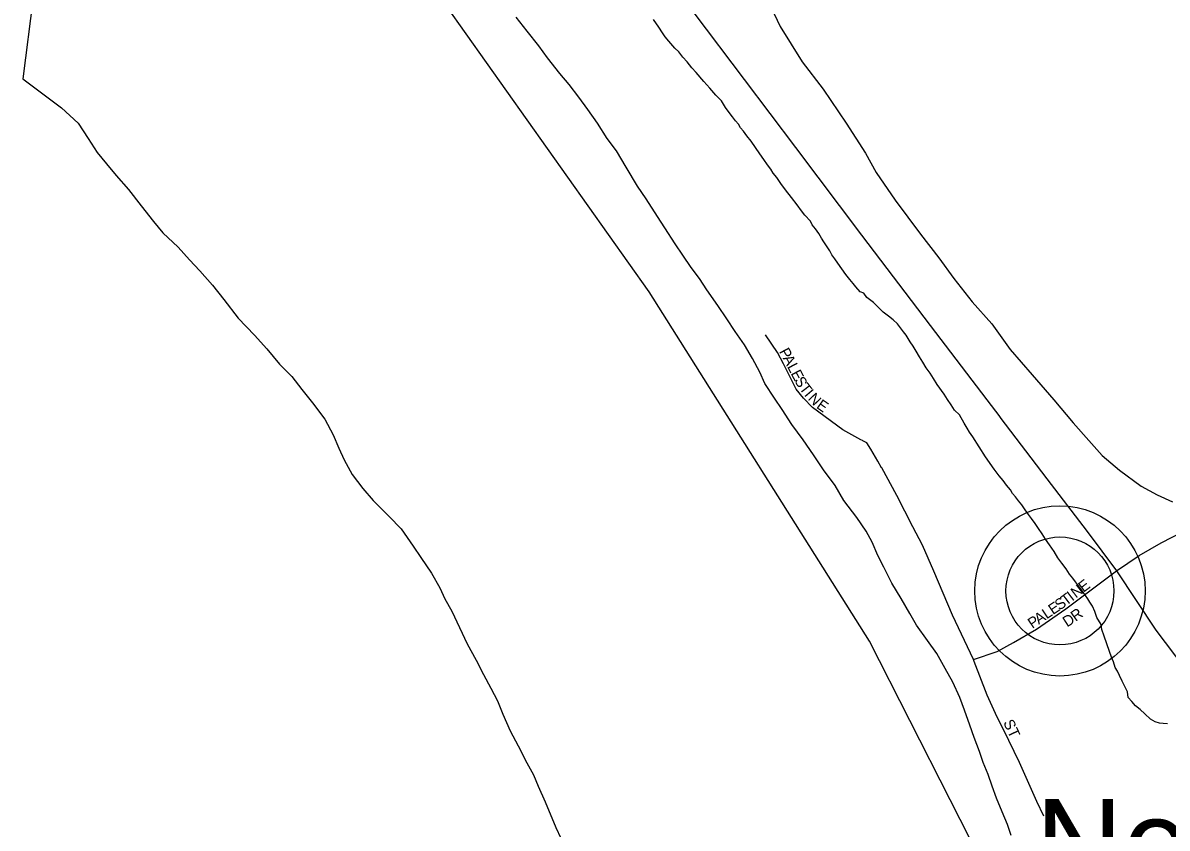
# Model space of a CAD drawing. Extents: x 1310247 to 1664935, y 235267 to 584339.
# Drawn here: x 1451189 to 1456467, y 371649 to 375365 of the extents above; entities that cross this region are included whole.
import ezdxf

# ---------------------------------------------------------------- set-up
doc = ezdxf.new("R2010")
doc.units = 0
for name, color, linetype in [('GM_X_County', 7, 'Continuous'), ('GM_X_County_Road', 7, 'Continuous'), ('GM_X_Major_River', 7, 'Continuous'), ('GM_X_Minor_River', 7, 'Continuous'), ('GM_X_State_Route', 7, 'Continuous'), ('GM_X_Township', 7, 'Continuous'), ('GM_X_Township_Subdivision', 7, 'Continuous'), ('GM_X_Township_Subdivision_Text', 7, 'Continuous'), ('GM_X_Unincorporated', 7, 'Continuous'), ('GM_X_Unincorporated_Location', 7, 'Continuous'), ('GM_X_Unincorporated_Text', 7, 'Continuous'), ('GM_X_US_Route', 7, 'Continuous')]:
    doc.layers.add(name, color=color, linetype=linetype)

msp = doc.modelspace()

# ---------------------------------------------------------------- linework, layer by layer
at = {"layer": 'GM_X_County'}
msp.add_lwpolyline([(1455652.6, 371413.6), (1455095, 372512.1), (1454077.4, 374123.8), (1452951.9, 375712.8), (1452497.6, 376226), (1451976.1, 376700), (1451454.5, 377263.5), (1451610.2, 378515), (1451631.4, 378685.6), (1451682.2, 379093.4), (1452162.4, 382944.4), (1452825.6, 387979.7), (1452941.9, 388909.9), (1453121.7, 390351.6), (1453275.9, 391587.6), (1453354.5, 392217.3), (1453506.1, 393433.1), (1453769.5, 395544.2), (1454072.9, 397836.5)], dxfattribs=at)
at = {"layer": 'GM_X_County_Road'}
msp.add_lwpolyline([(1454624.9, 375468.9), (1454683, 375348.4), (1454783.8, 375185.8), (1454881.3, 375059.4), (1454986.2, 374902.7), (1455075.5, 374764.4), (1455125.7, 374675.1), (1455213.2, 374546.8), (1455330.1, 374389.9), (1455413.9, 374281.8), (1455484, 374186.1), (1455567.9, 374078), (1455657.9, 373975.8), (1455743.6, 373857.6), (1455845.1, 373740.7), (1455944.1, 373625.4), (1456034.3, 373518.9), (1456106.7, 373437.6), (1456167.3, 373369.6), (1456247.2, 373301.6), (1456347.3, 373227.1), (1456420.6, 373187.5), (1456492.6, 373155.3)], dxfattribs=at)
at = {"layer": 'GM_X_Major_River'}
msp.add_line((1451510.9, 377693.9), (1451189, 375106.5), dxfattribs=at)
for points in [[(1455748.2, 371615), (1455731.3, 371665.5), (1455706.5, 371724.2), (1455679.7, 371787), (1455660.9, 371843.5), (1455641.9, 371896.1), (1455619.1, 371952.8), (1455602.1, 372003.3), (1455577.4, 372068), (1455556.6, 372124.6), (1455532, 372193.3), (1455511.2, 372251.9), (1455478.6, 372322.8), (1455443.9, 372385.7), (1455405.2, 372454.8), (1455362.4, 372515.8), (1455311.8, 372585.1), (1455280.9, 372639.9), (1455240.2, 372709), (1455197.6, 372780.1), (1455161.1, 372853.1), (1455132.2, 372907.8), (1455107.4, 372968.5), (1455078.4, 373019.3), (1455035.7, 373082.4), (1454975.2, 373161.9), (1454936.6, 373230.9), (1454882, 373302.3), (1454835.3, 373371.5), (1454788.7, 373440.6), (1454736.1, 373512), (1454691.4, 373581.1), (1454656.5, 373634), (1454611.8, 373701.1), (1454588.9, 373753.8), (1454554.1, 373816.7), (1454517.4, 373879.7), (1454474.6, 373940.7), (1454435.7, 373999.7), (1454394.9, 374060.8), (1454344.4, 374134), (1454309.4, 374184.9), (1454272.4, 374235.9), (1454233.5, 374292.8), (1454198.5, 374345.7), (1454150, 374419), (1454117, 374471.8), (1454064.6, 374553.2), (1454023.8, 374612.2), (1453971.5, 374699.6), (1453927, 374774.7), (1453884.1, 374831.8), (1453839.5, 374902.9), (1453794.7, 374966.1), (1453753.8, 375023.1), (1453708.9, 375080.2), (1453665.9, 375131.3), (1453609.3, 375204.7), (1453568.4, 375259.7), (1453515.7, 375327), (1453465, 375392.2)], [(1451189, 375106.5), (1451367.2, 374972.6), (1451443.9, 374902.8), (1451490.5, 374831.6), (1451531.2, 374766.6), (1451574.2, 374715.5), (1451619.2, 374660.4), (1451676, 374597), (1451734.5, 374521.6), (1451791.1, 374448.2), (1451834.1, 374397.1), (1451904.8, 374329.5), (1451957.7, 374272.2), (1452004.8, 374221), (1452063.5, 374155.6), (1452116.2, 374088.3), (1452182.5, 374002.7), (1452257.1, 373924.9), (1452313.9, 373861.5), (1452372.5, 373790), (1452429.4, 373732.7), (1452476.2, 373673.5), (1452525.1, 373612.3), (1452581.6, 373536.9), (1452620.1, 373463.9), (1452646.9, 373403.1), (1452671.8, 373348.5), (1452708.5, 373281.5), (1452757.2, 373216.3), (1452804.1, 373161.1), (1452878.8, 373087.3), (1452933.7, 373030), (1452990.1, 372950.6), (1453025.1, 372897.7), (1453073.7, 372826.5), (1453112.3, 372757.5), (1453135.3, 372706.8), (1453168.2, 372650), (1453239.1, 372500), (1453279.7, 372424.9), (1453314.3, 372358), (1453347.1, 372295.1), (1453377.9, 372236.3), (1453402.7, 372175.6), (1453437.1, 372098.6), (1453473.7, 372029.7), (1453514.1, 371950.6), (1453545, 371895.8), (1453566, 371843.1), (1453598.5, 371770.2), (1453648.1, 371652.8), (1453671.1, 371602.2)]]:
    msp.add_lwpolyline(points, dxfattribs=at)
at = {"layer": 'GM_X_Minor_River'}
for points in [[(1454358.1, 375064.5), (1454330.5, 375095.1), (1454295.1, 375135.9), (1454275.4, 375158.3), (1454253.7, 375184.8), (1454234, 375207.2), (1454214.4, 375231.7), (1454196.6, 375248.1), (1454169, 375280.7), (1454151.3, 375301.1), (1454139.6, 375319.4), (1454122, 375345.8), (1454098.5, 375380.3)], [(1456143.6, 372620.7), (1456134, 372649), (1456122.4, 372673.3), (1456110.6, 372691.6), (1456100.9, 372707.8), (1456079.3, 372738.3), (1456067.5, 372754.6), (1456044, 372785.2), (1456032.2, 372803.5), (1456016.5, 372821.8), (1456000.8, 372846.2), (1455981.2, 372872.6), (1455963.5, 372897), (1455946, 372925.5), (1455924.4, 372956), (1455906.8, 372982.4), (1455891.1, 373006.8), (1455873.5, 373031.2), (1455857.8, 373055.6), (1455842.1, 373078), (1455828.4, 373096.3), (1455812.7, 373118.6), (1455797, 373141), (1455781.3, 373159.4), (1455767.5, 373177.7), (1455753.8, 373194), (1455744, 373210.2), (1455726.3, 373232.6), (1455710.6, 373253), (1455692.9, 373275.4), (1455669.3, 373306), (1455630.1, 373362.9), (1455571.5, 373454.3), (1455555.8, 373476.7), (1455544.1, 373495), (1455530.4, 373517.3), (1455508.9, 373555.8), (1455487.2, 373578.3), (1455471.6, 373602.7), (1455453.9, 373627.1), (1455438.3, 373651.5), (1455406.9, 373696.2), (1455389.3, 373724.6), (1455373.7, 373749), (1455356, 373773.4), (1455340.4, 373799.8), (1455324.8, 373824.2), (1455309.2, 373850.6), (1455295.5, 373872.9), (1455281.8, 373893.2), (1455264.2, 373923.7), (1455250.5, 373940), (1455223, 373976.6), (1455203.2, 373995.1), (1455181.4, 374011.5), (1455157.6, 374030), (1455135.9, 374052.5), (1455112.2, 374075), (1455082.5, 374097.6), (1455068.8, 374118), (1455050.8, 374124.3), (1455031.1, 374146.7), (1455019.4, 374163), (1455003.6, 374181.4), (1454985.9, 374203.8), (1454966.3, 374230.2), (1454948.7, 374256.6), (1454935, 374277), (1454921.2, 374295.3), (1454911.5, 374313.5), (1454884.1, 374354.2), (1454872.3, 374372.5), (1454860.6, 374392.8), (1454845, 374415.1), (1454829.2, 374433.5), (1454821.5, 374449.7), (1454795.8, 374478.3), (1454780.1, 374498.6), (1454760.5, 374525.1), (1454735, 374559.7), (1454707.5, 374594.3), (1454685.9, 374624.8), (1454666.3, 374651.3), (1454650.6, 374671.6), (1454638.8, 374689.9), (1454623.1, 374710.3), (1454607.5, 374734.7), (1454587.8, 374761.1), (1454568.2, 374789.6), (1454548.7, 374820.1), (1454529, 374844.5), (1454513.3, 374864.9), (1454499.5, 374881.2), (1454489.8, 374897.4), (1454476, 374913.7), (1454462.2, 374932.1), (1454446.5, 374952.4), (1454430.8, 374974.8), (1454411.3, 375005.3), (1454385.6, 375031.8), (1454358.1, 375064.5)], [(1456468.5, 372130.9), (1456448.5, 372131.3), (1456432.4, 372133.6), (1456412.5, 372139.9), (1456390.6, 372152.4), (1456364.9, 372176.9), (1456343.2, 372197.4), (1456321.4, 372213.9), (1456303.7, 372234.3), (1456287.9, 372252.6), (1456284.3, 372278.8), (1456259.1, 372327.4), (1456247.5, 372353.8), (1456237.8, 372374), (1456228, 372390.2), (1456220.4, 372416.5), (1456210.8, 372438.8), (1456201.2, 372465), (1456189.7, 372499.4), (1456176.3, 372535.8), (1456166.7, 372566.1), (1456163.1, 372588.2), (1456143.6, 372620.7)]]:
    msp.add_lwpolyline(points, dxfattribs=at)
at = {"layer": 'GM_X_State_Route'}
msp.add_lwpolyline([(1456234.4, 372836.4), (1456339, 372907.2), (1456439.1, 372966.2), (1456538.9, 373017), (1456588.4, 373041.9), (1456602.9, 373042.3), (1456638.3, 373056.3)], dxfattribs=at)
at = {"layer": 'GM_X_Township'}
msp.add_lwpolyline([(1455652.6, 371413.6), (1455095, 372512.1), (1454077.4, 374123.8), (1452951.9, 375712.8), (1452497.6, 376226), (1451976.1, 376700), (1451454.5, 377263.5), (1451610.2, 378515), (1451631.4, 378685.6), (1451682.2, 379093.4), (1452162.4, 382944.4)], dxfattribs=at)
at = {"layer": 'GM_X_Township_Subdivision'}
for points in [[(1455061.4, 373437.7), (1455053.9, 373441.7), (1454970.9, 373487.8), (1454831.3, 373589.6), (1454790.3, 373632.7), (1454755.4, 373675.7), (1454724.8, 373736.7), (1454698.1, 373791.5), (1454669.4, 373844.5), (1454615.3, 373926.1)], [(1455150.4, 373312.4), (1455133.5, 373343.4), (1455100.9, 373398.4), (1455081.5, 373427), (1455063.1, 373436.8), (1455061.4, 373437.7)], [(1455577.3, 372418.1), (1455573.7, 372427.2), (1455476.6, 372632.4), (1455391.4, 372835.2), (1455338.3, 372955), (1455294.3, 373040.3), (1455219.8, 373184.7), (1455150.8, 373311.7), (1455150.4, 373312.4)], [(1455573.7, 372427.2), (1455682.8, 372463.6), (1455758.3, 372505.8), (1455864.8, 372568), (1456000.3, 372661.2), (1456234.4, 372836.4)], [(1455898.5, 371704.6), (1455866.1, 371771.6), (1455786.4, 371952.2), (1455736.8, 372053.8), (1455675.8, 372177.8), (1455637.8, 372263), (1455577.5, 372417.6), (1455577.3, 372418.1)]]:
    msp.add_lwpolyline(points, dxfattribs=at)
at = {"layer": 'GM_X_Unincorporated'}
for radius in [392.8, 249]:
    msp.add_circle((1455972.9, 372743.8), radius, dxfattribs=at)
at = {"layer": 'GM_X_Unincorporated_Location'}
msp.add_line((1455972.9, 372743.8), (1455972.9, 372743.8), dxfattribs=at)
at = {"layer": 'GM_X_US_Route'}
for points in [[(1452136.2, 378152.2), (1452136.6, 378151.7), (1452331, 377935.7), (1452508.6, 377735.1), (1452676, 377526.8), (1452884, 377275.1), (1453089.5, 377009.3), (1453306.2, 376717.1), (1453519.1, 376433.1), (1453760.7, 376105.9), (1454021.7, 375760), (1454284.6, 375412.1), (1454516.7, 375103.3), (1454752.7, 374790.4), (1455057.8, 374384.9), (1455374.5, 373968.9), (1455635.6, 373625), (1455695.1, 373546.6)], [(1455695.1, 373546.6), (1455695.9, 373545.4), (1455912, 373260.6), (1456098.2, 373017.6), (1456234.4, 372836.4), (1456415.7, 372563.5), (1456639.1, 372266.6), (1456850.8, 371947.8), (1456999.2, 371700.4), (1457136.7, 371472.3)]]:
    msp.add_lwpolyline(points, dxfattribs=at)

# ---------------------------------------------------------------- texts
at = {"layer": 'GM_X_Township_Subdivision_Text'}
for s, rotation, p in [('P', 298.0194, (1454675.9, 373848.9)), ('A', 298.026, (1454692.4, 373817.8)), ('L', 298.0194, (1454713.1, 373779)), ('E', 298.0194, (1454729.6, 373747.9)), ('S', 298.4124, (1454746.3, 373716.5)), ('T', 307.7294, (1454767.9, 373678.1)), ('I', 310.3386, (1454791, 373648.3)), ('N', 313.9958, (1454807.6, 373629)), ('E', 324.7765, (1454846, 373590.6)), ('E', 37.4933, (1456081.6, 372735)), ('N', 37.4752, (1456046.7, 372708.2)), ('E', 34.1185, (1455940.6, 372631.8)), ('S', 35.0547, (1455970.4, 372652.1)), ('T', 37.0037, (1456000.8, 372673.4)), ('I', 37.4608, (1456029.2, 372694.8)), ('A', 34.102, (1455875, 372587.4)), ('L', 34.0765, (1455911.4, 372612.1)), ('R', 36.0963, (1456045.2, 372600.6)), ('P', 34.0992, (1455845.8, 372567.7)), ('D', 32.8232, (1456005.7, 372575)), ('ST', 295.0177, (1455710, 372137))]:
    msp.add_text(s, height=50, rotation=rotation, dxfattribs=at).set_placement(p)
at = {"layer": 'GM_X_Unincorporated_Text'}
msp.add_text('New Palestine', height=417, rotation=0, dxfattribs=at).set_placement((1455859.9, 371367.3))

doc.saveas('drawing.dxf')
